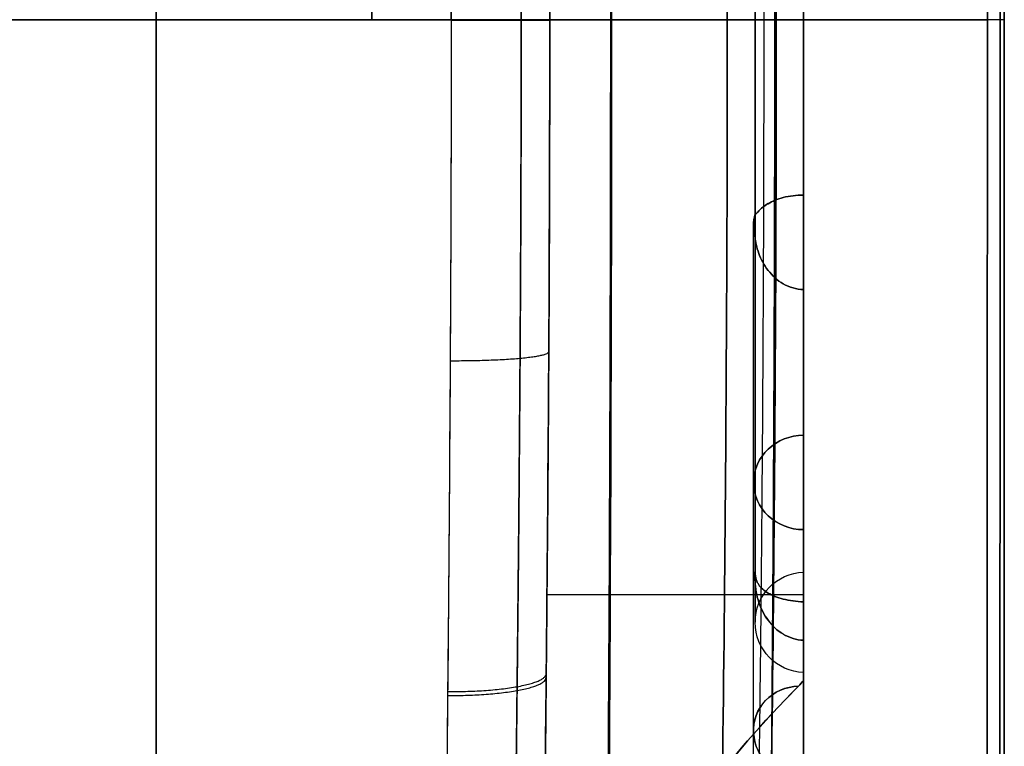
# Model space of a CAD drawing. Header units: millimetres. Extents: x -105 to 152, y -114 to 65.
# Tile 291 of 301: x 142 to 152, y -7 to 0. Entities that reach past the tile are written whole.
import ezdxf

# ---------------------------------------------------------------- set-up
doc = ezdxf.new("R2010")
doc.units = ezdxf.units.MM
doc.layers.add('Layer 01', color=7, linetype='Continuous', true_color=0x000000)

# ---------------------------------------------------------------- blocks, each defined once
blk = doc.blocks.new('Block 02')
at = {"layer": 'Layer 01'}
for p, q in [((143.6228, -35.6503), (143.6228, 35.6503)), ((152.076, 17.5), (152.076, -17.5)), ((150.076, 5.5003), (150.076, -5.5003)), ((150.076, 4.1836, 12.9561), (150.076, -4.1836, 12.9561)), ((150.076, 4.1836, -12.9561), (150.076, -4.1836, -12.9561)), ((149.3155, 0, -39.5507), (114.576, 0, -40.1571)), ((114.576, 0, 40.1571), (149.3155, 0, 39.5507)), ((150.076, 0, -5.5003), (150.076, 0, 5.5003)), ((150.076, 0, 6.4997), (150.076, 0, 19.6516)), ((150.076, 0, -19.6516), (150.076, 0, -6.4997)), ((152.076, 0, -19.4804), (152.076, 0, 19.4804)), ((149.5928, -2.0521, 5.6382), (149.576, -2.0521, 5.6382)), ((149.5928, -2.0521, -5.6382), (149.576, -2.0521, -5.6382)), ((149.576, -7.0775, 19.4452), (149.576, -2.0521, 5.6382)), ((149.576, -7.0775, -19.4452), (149.576, -2.0521, -5.6382)), ((143.6228, -2.1978, 35.5824), (143.6228, -2.1978, -35.5824)), ((150.076, -4.6168, 11.2226), (150.076, -17.5, 11.2226)), ((150.076, -4.6168, -11.2226), (150.076, -17.5, -11.2226)), ((149.5928, -5.5433, -2.2961), (149.576, -5.5433, -2.2961)), ((149.5928, -5.5433, 2.2961), (149.576, -5.5433, 2.2961)), ((149.576, -17.5, -7.2487), (149.576, -5.5433, -2.2961)), ((149.576, -17.5, 7.2487), (149.576, -5.5433, 2.2961)), ((150.076, -17.3087, -7.7107), (150.076, -5.7958, -2.9419)), ((150.076, -6.4997), (150.076, -17.5))]:
    blk.add_line(p, q, dxfattribs=at)
at = {"layer": 'Layer 01', "extrusion": (-1, 2.33222e-16, 5.64488e-16)}
for centre, radius, start, end in [((0, 0, -145.7725), 35.6127, 90, 270), ((0, 0, -149.5928), 6, 90, 109.97479), ((0, 0, -149.5928), 6, 250.02521, 270), ((0, 0, -149.5928), 6, 270, 289.97479), ((0, 0, -149.5928), 6, 70.02521, 90), ((0, 0, -149.5928), 6, 290.02521, 337.47479), ((0, 0, -149.5928), 6, 22.52521, 69.97479), ((0, 0, -149.5928), 6, 337.52521, 22.47479)]:
    blk.add_arc(centre, radius, start, end, dxfattribs=at)
at = {"layer": 'Layer 01', "extrusion": (1, 2.16783e-31, -3.98619e-16)}
blk.add_arc((0, 0, 143.6228), 35.6503, 270, 90, dxfattribs=at)
at = {"layer": 'Layer 01', "extrusion": (1, -2.33222e-16, -1.8771e-31)}
blk.add_arc((0, 0, 150.076), 5.5003, 270, 90, dxfattribs=at)
at = {"layer": 'Layer 01', "extrusion": (-1, -6.76866e-17, -4.94507e-16)}
for start, end in [(90, 105.58808), (270, 285.58808)]:
    blk.add_arc((0, 0, -150.076), 6.4997, start, end, dxfattribs=at)
at = {"layer": 'Layer 01', "extrusion": (-1, 2.33222e-16, -1.70388e-15)}
for start, end in [(254.41192, 270), (74.41192, 90)]:
    blk.add_arc((0, 0, -150.076), 6.4997, start, end, dxfattribs=at)
at = {"layer": 'Layer 01', "extrusion": (1, 8.65204e-31, 1.3357e-15)}
blk.add_arc((0, 0, 143.6228), 35.6503, 203.77396, 270, dxfattribs=at)
at = {"layer": 'Layer 01', "extrusion": (1, 5.45133e-16, 2.12244e-16)}
blk.add_arc((0, 0, 143.6228), 35.6503, 90, 201.27313, dxfattribs=at)
at = {"layer": 'Layer 01', "extrusion": (5.21899e-15, 1, 8.83566e-16)}
blk.add_arc((-191.5028, 34.3502), 43.9571, 340.46485, 0.31722, dxfattribs=at)
at = {"layer": 'Layer 01', "extrusion": (-3.67657e-15, -1, -4.17528e-16)}
blk.add_arc((191.5028, 34.3502), 41.9571, 173.64348, 199.31456, dxfattribs=at)
at = {"layer": 'Layer 01', "extrusion": (-1.35135e-15, -1, -3.32956e-14)}
blk.add_arc((150.0928, 6), 0.5, 91.92337, 268.07663, dxfattribs=at)
at = {"layer": 'Layer 01', "extrusion": (2.29496e-16, 1, 7.85874e-16)}
blk.add_arc((-150.0928, -6), 0.5, 271.92337, 88.07663, dxfattribs=at)
at = {"layer": 'Layer 01', "extrusion": (1, -2.33222e-16, -1.72557e-31)}
blk.add_arc((0, 0, 150.076), 5.5003, 90, 270, dxfattribs=at)
at = {"layer": 'Layer 01', "extrusion": (3.44766e-12, 0.34202, -0.939693)}
blk.add_arc((-150.076, 0, -6), 0.5, 345.11278, 14.88722, dxfattribs=at)
at = {"layer": 'Layer 01', "extrusion": (5.19314e-14, 0.34202, 0.939693)}
blk.add_arc((-150.076, 0, -6), 0.5, 345.11278, 14.88722, dxfattribs=at)
at = {"layer": 'Layer 01', "extrusion": (-1, 5.06295e-16, 5.28883e-16)}
blk.add_arc((0, 0, -150.076), 6.4997, 294.41192, 333.08808, dxfattribs=at)
at = {"layer": 'Layer 01', "extrusion": (-1, 5.67229e-16, -5.92535e-16)}
blk.add_arc((0, 0, -150.076), 6.4997, 26.91192, 65.58808, dxfattribs=at)
at = {"layer": 'Layer 01', "extrusion": (0, 0.34202, -0.939693)}
blk.add_arc((-150.076, 0, -13.4713), 0.5, 270, 90, dxfattribs=at)
at = {"layer": 'Layer 01', "extrusion": (0, 0.34202, 0.939693)}
blk.add_arc((-150.076, 0, -13.4713), 0.5, 270, 90, dxfattribs=at)
at = {"layer": 'Layer 01', "extrusion": (1.21944e-14, 0.92388, 0.382683)}
blk.add_arc((-150.076, 0, -6), 0.5, 345.11278, 14.88722, dxfattribs=at)
at = {"layer": 'Layer 01', "extrusion": (5.84492e-14, 0.92388, -0.382683)}
blk.add_arc((-150.076, 0, -6), 0.5, 345.11278, 14.88722, dxfattribs=at)
at = {"layer": 'Layer 01', "extrusion": (-5.64488e-16, 6.74915e-16, -1)}
blk.add_arc((-150.0928, -6), 0.5, 271.92337, 88.07663, dxfattribs=at)
at = {"layer": 'Layer 01', "extrusion": (-1, 1.27807e-15, 1.18127e-29)}
blk.add_arc((0, 0, -150.076), 6.4997, 341.91192, 18.08808, dxfattribs=at)
at = {"layer": 'Layer 01'}
for points, knots in [([(151.889, 17.5942, 19.7269), (151.8952, 14.6665, 19.9756), (151.8997, 11.7328, 20.1622), (151.9057, 5.8666, 20.4107), (151.9072, 2.9334, 20.4727), (151.9072, 0, 20.4727)], [-17.616581, -17.616581, -17.616581, -17.616581, -8.808291, -8.808291, 0, 0, 0, 0]), ([(151.889, -17.5942, -19.7269), (151.8952, -14.6666, -19.9756), (151.8997, -11.733, -20.1622), (151.9057, -5.867, -20.4106), (151.9087, -0.0007, -20.5347), (151.9057, 5.866, -20.4107), (151.8997, 11.7331, -20.1622), (151.8952, 14.6666, -19.9756), (151.889, 17.5942, -19.7269)], [-35.234475, -35.234475, -35.234475, -35.234475, -26.425856, -26.425856, -17.617237, -8.808619, -8.808619, 0, 0, 0, 0]), ([(146.5639, 0, 35.5989), (146.5639, 1.1294, 35.5989), (146.5603, 2.2689, 35.5445), (146.5476, 4.5145, 35.3298), (146.5384, 5.626, 35.1699), (146.5075, 8.9272, 34.5352), (146.4812, 11.0842, 33.9071), (146.4752, 13.1954, 33.0647)], [0, 0, 0, 0, 3.382657, 3.382657, 6.765314, 6.765314, 13.530628, 13.530628, 13.530628, 13.530628]), ([(146.4752, 13.1954, -33.0647), (146.4782, 12.1404, -33.4857), (146.4866, 11.0654, -33.8559), (146.5066, 8.8887, -34.491), (146.5181, 7.7935, -34.7543), (146.549, 4.4877, -35.3864), (146.5639, 2.2574, -35.5989), (146.5639, 0, -35.5989)], [0, 0, 0, 0, 3.382634, 3.382634, 6.765268, 6.765268, 13.530536, 13.530536, 13.530536, 13.530536]), ([(149.6792, 12.0104, -38.9978), (149.7631, 8.0074, -38.9962), (149.8037, 4.0037, -38.9954), (149.8037, -4.0035, -38.9954), (149.7631, -8.0074, -38.9962), (149.6792, -12.0104, -38.9978)], [0, 0, 0, 0, 12.011526, 12.011526, 24.023052, 24.023052, 24.023052, 24.023052]), ([(147.5464, 0, 34.5935), (147.5464, 0.9682, 34.5935), (147.5437, 1.9447, 34.5535), (147.5337, 3.8747, 34.395), (147.5264, 4.8316, 34.2767), (147.5006, 7.6781, 33.8072), (147.4777, 9.5439, 33.342), (147.4644, 11.3772, 32.7204)], [0, 0, 0, 0, 2.897555, 2.897555, 5.795109, 5.795109, 11.590218, 11.590218, 11.590218, 11.590218]), ([(147.4644, 11.3772, -32.7204), (147.4711, 10.4556, -33.0328), (147.4804, 9.5193, -33.3074), (147.4996, 7.6413, -33.7755), (147.5095, 6.6973, -33.9698), (147.5352, 3.8511, -34.4367), (147.5464, 1.9345, -34.5936), (147.5464, -0.9697, -34.5935), (147.5437, -1.946, -34.5534), (147.5337, -3.8758, -34.3948), (147.5263, -4.8325, -34.2766), (147.5006, -7.6786, -33.8071), (147.4777, -9.5442, -33.3419), (147.4644, -11.3772, -32.7204)], [0, 0, 0, 0, 2.897549, 2.897549, 5.795099, 5.795099, 11.590197, 11.590197, 14.487746, 14.487746, 17.385296, 17.385296, 23.180394, 23.180394, 23.180394, 23.180394]), ([(150.076, -6.5803, -19.5412), (150.076, -4.3927, -19.6146), (150.076, -2.1992, -19.6516), (150.076, 2.1992, -19.6516), (150.076, 4.3927, -19.6146), (150.076, 6.5803, -19.5412)], [-13.163734, -13.163734, -13.163734, -13.163734, -6.581867, -6.581867, 0, 0, 0, 0]), ([(146.5639, 0, 35.5989), (146.5639, -2.2574, 35.5989), (146.549, -4.4877, 35.3864), (146.5181, -7.7935, 34.7543), (146.5066, -8.8887, 34.491), (146.4866, -11.0654, 33.8559), (146.4782, -12.1404, 33.4857), (146.4752, -13.1954, 33.0647)], [-13.530536, -13.530536, -13.530536, -13.530536, -6.765268, -6.765268, -3.382634, -3.382634, 0, 0, 0, 0]), ([(151.9072, 0, 20.4727), (151.9072, -2.9332, 20.4727), (151.9057, -5.8664, 20.4107), (151.8997, -11.7333, 20.1622), (151.8952, -14.6667, 19.9756), (151.889, -17.5942, 19.7269)], [-17.616581, -17.616581, -17.616581, -17.616581, -8.808291, -8.808291, 0, 0, 0, 0]), ([(146.5639, 0, -35.5989), (146.5639, -1.1294, -35.5989), (146.5603, -2.2689, -35.5445), (146.5476, -4.5145, -35.3298), (146.5384, -5.626, -35.1699), (146.5075, -8.9272, -34.5352), (146.4812, -11.0842, -33.9071), (146.4752, -13.1954, -33.0647)], [0, 0, 0, 0, 3.382657, 3.382657, 6.765314, 6.765314, 13.530628, 13.530628, 13.530628, 13.530628]), ([(147.4644, -11.3772, 32.7204), (147.4711, -10.4558, 33.0328), (147.4804, -9.5196, 33.3073), (147.4996, -7.6418, 33.7753), (147.5095, -6.698, 33.9697), (147.5352, -3.8522, 34.4365), (147.5464, -1.9358, 34.5935), (147.5464, 0, 34.5935)], [-11.590176, -11.590176, -11.590176, -11.590176, -8.692632, -8.692632, -5.795088, -5.795088, 0, 0, 0, 0]), ([(150.0759, 0, -19.6515), (149.2212, 0, -22.0607), (148.5771, 0, -24.5445), (148.1534, 0, -27.0654), (147.7357, 0, -29.5512), (147.5324, 0, -32.0729), (147.5463, 0, -34.5935)], [0.09252, 0.09252, 0.09252, 0.09252, 7.791211, 7.791211, 7.791211, 15.382563, 15.382563, 15.382563, 15.382563]), ([(150.076, -1.7466, -6.2606), (150.0041, -1.7458, -6.2584), (149.934, -1.755, -6.2367), (149.8135, -1.7862, -6.1666), (149.7627, -1.808, -6.1189), (149.6822, -1.8548, -6.012), (149.6512, -1.8809, -5.9515), (149.6186, -1.9151, -5.8558), (149.6098, -1.926, -5.8226), (149.597, -1.9402, -5.7533), (149.5929, -1.9435, -5.7164), (149.5928, -1.9314, -5.6821)], [0, 0, 0, 0, 0.2161691, 0.2161691, 0.4323383, 0.4323383, 0.6485074, 0.6485074, 0.7565919, 0.7565919, 0.8646765, 0.8646765, 0.8646765, 0.8646765]), ([(149.5928, -1.9314, 5.6821), (149.5929, -1.9435, 5.7163), (149.597, -1.9402, 5.7532), (149.6097, -1.9261, 5.8221), (149.6184, -1.9152, 5.8554), (149.6513, -1.8808, 5.9519), (149.6817, -1.8552, 6.0112), (149.7627, -1.808, 6.119), (149.8131, -1.7863, 6.1665), (149.9346, -1.7548, 6.237), (150.0048, -1.7458, 6.2584), (150.076, -1.7466, 6.2606)], [0, 0, 0, 0, 0.1080865, 0.1080865, 0.216173, 0.216173, 0.4323459, 0.4323459, 0.6485189, 0.6485189, 0.8646919, 0.8646919, 0.8646919, 0.8646919]), ([(149.5928, -2.1728, -5.5942), (149.5929, -2.1856, -5.6282), (149.597, -2.2118, -5.6543), (149.6097, -2.2669, -5.6981), (149.6184, -2.2967, -5.7166), (149.6513, -2.3851, -5.7684), (149.6817, -2.4428, -5.7973), (149.7627, -2.5482, -5.8496), (149.8131, -2.5953, -5.872), (149.9346, -2.6648, -5.9058), (150.0048, -2.6855, -5.9164), (150.076, -2.6863, -5.9186)], [0, 0, 0, 0, 0.1080862, 0.1080862, 0.2161724, 0.2161724, 0.4323448, 0.4323448, 0.6485172, 0.6485172, 0.8646896, 0.8646896, 0.8646896, 0.8646896]), ([(150.076, -2.6863, 5.9186), (150.0037, -2.6855, 5.9163), (149.934, -2.6644, 5.9056), (149.8136, -2.5956, 5.8721), (149.7626, -2.548, 5.8495), (149.6821, -2.4434, 5.7977), (149.6511, -2.3846, 5.7681), (149.6185, -2.2969, 5.7167), (149.6098, -2.2674, 5.6984), (149.597, -2.2118, 5.6544), (149.5929, -2.1855, 5.628), (149.5928, -2.1728, 5.5942)], [0, 0, 0, 0, 0.2161655, 0.2161655, 0.4323311, 0.4323311, 0.6484966, 0.6484966, 0.7565794, 0.7565794, 0.8646622, 0.8646622, 0.8646622, 0.8646622]), ([(150.076, -5.7958, -2.9419), (150.0037, -5.7936, -2.941), (149.9341, -5.7838, -2.9195), (149.8136, -5.7533, -2.8492), (149.7628, -5.7329, -2.8011), (149.6817, -5.6853, -2.6934), (149.6512, -5.6586, -2.634), (149.6185, -5.6111, -2.5441), (149.6097, -5.5939, -2.5135), (149.597, -5.5525, -2.4564), (149.5929, -5.527, -2.4288), (149.5928, -5.4941, -2.4148)], [0, 0, 0, 0, 0.2161611, 0.2161611, 0.4323222, 0.4323222, 0.6484833, 0.6484833, 0.7565638, 0.7565638, 0.8646444, 0.8646444, 0.8646444, 0.8646444]), ([(149.5928, -5.4941, 2.4148), (149.5929, -5.527, 2.4288), (149.597, -5.5524, 2.4563), (149.6098, -5.5941, 2.5137), (149.6184, -5.611, 2.5438), (149.651, -5.6584, 2.6336), (149.6819, -5.6854, 2.6936), (149.7623, -5.7326, 2.8004), (149.8131, -5.7532, 2.8489), (149.9337, -5.7837, 2.9194), (150.0038, -5.7936, 2.941), (150.076, -5.7958, 2.9419)], [0, 0, 0, 0, 0.1080801, 0.1080801, 0.2161602, 0.2161602, 0.4323205, 0.4323205, 0.6484807, 0.6484807, 0.8646409, 0.8646409, 0.8646409, 0.8646409]), ([(149.5928, -5.5924, -2.1774), (149.5929, -5.6258, -2.1908), (149.597, -5.6634, -2.1893), (149.6098, -5.7329, -2.1781), (149.6186, -5.7667, -2.1687), (149.6512, -5.8639, -2.1387), (149.6821, -5.9253, -2.1153), (149.763, -6.0345, -2.0731), (149.814, -6.0832, -2.0534), (149.9343, -6.1542, -2.0253), (150.0037, -6.1763, -2.0171), (150.076, -6.1785, -2.018)], [0, 0, 0, 0, 0.1080816, 0.1080816, 0.2161632, 0.2161632, 0.4323264, 0.4323264, 0.6484896, 0.6484896, 0.8646528, 0.8646528, 0.8646528, 0.8646528]), ([(150.076, -6.1785, 2.018), (150.0037, -6.1763, 2.0171), (149.9341, -6.1542, 2.0254), (149.8136, -6.0829, 2.0535), (149.7628, -6.0344, 2.0731), (149.6817, -5.9247, 2.1156), (149.6512, -5.8637, 2.1387), (149.6185, -5.7666, 2.1687), (149.6097, -5.7328, 2.1782), (149.597, -5.6631, 2.1893), (149.5929, -5.6254, 2.1907), (149.5928, -5.5924, 2.1774)], [0, 0, 0, 0, 0.2161577, 0.2161577, 0.4323154, 0.4323154, 0.648473, 0.648473, 0.7565519, 0.7565519, 0.8646307, 0.8646307, 0.8646307, 0.8646307]), ([(150.076, -5.7253, 19.568), (149.2226, -5.7253, 21.9597), (148.5768, -5.7253, 24.4255), (148.1484, -5.7253, 26.9285), (147.7414, -5.7253, 29.306), (147.5304, -5.7253, 31.7171), (147.5183, -5.7253, 34.1292)], [0.093701, 0.093701, 0.093701, 0.093701, 7.736383, 7.736383, 7.736383, 14.996057, 14.996057, 14.996057, 14.996057]), ([(147.5013, -11.1194, 32.0122), (147.6275, -10.3567, 29.9167), (147.9016, -9.5977, 27.8309), (148.7441, -8.0982, 23.7087), (149.3121, -7.3587, 21.6746), (150.0243, -6.6355, 19.6849)], [0, 0, 0, 0, 6.703993, 6.703993, 13.407987, 13.407987, 13.407987, 13.407987]), ([(150.076, -7.5756, -19.3518), (149.951, -7.5685, -19.3324), (149.8257, -7.5156, -19.3296), (149.6401, -7.3406, -19.3607), (149.5833, -7.2215, -19.3941), (149.5701, -6.982, -19.4789), (149.6149, -6.8628, -19.5301), (149.7794, -6.6926, -19.621), (149.8995, -6.6406, -19.661), (150.0243, -6.6355, -19.6849)], [0, 0, 0, 0, 0.391266, 0.391266, 0.782533, 0.782533, 1.173799, 1.173799, 1.565065, 1.565065, 1.565065, 1.565065]), ([(150.0243, -6.6355, 19.6849), (149.8984, -6.6407, 19.6608), (149.7794, -6.6925, 19.621), (149.6145, -6.8634, 19.5299), (149.5701, -6.9828, 19.4786), (149.5834, -7.2216, 19.394), (149.6408, -7.3413, 19.3605), (149.8252, -7.515, 19.3297), (149.9509, -7.5685, 19.3324), (150.076, -7.5756, 19.3518)], [0, 0, 0, 0, 0.391257, 0.391257, 0.782514, 0.782514, 1.173771, 1.173771, 1.565028, 1.565028, 1.565028, 1.565028])]:
    blk.add_open_spline(points, degree=3, knots=knots, dxfattribs=at)
for points, weights, knots in [([(152.0289, -17.5478, 19.2159), (152.0321, -11.7001, 19.7287), (152.0335, -5.8485, 19.9837), (152.0335, 5.8485, 19.9837), (152.0321, 11.7001, 19.7287), (152.0289, 17.5478, 19.2159)], [0.992145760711, 0.992668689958, 0.9929144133, 0.9929144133, 0.992668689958, 0.992145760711], [0, 0, 0, 0, 17.620546, 17.620546, 35.241093, 35.241093, 35.241093, 35.241093]), ([(152.0289, 17.5478, -19.2159), (152.0321, 11.7001, -19.7287), (152.0335, 5.8485, -19.9837), (152.0335, -5.8485, -19.9837), (152.0321, -11.7001, -19.7287), (152.0289, -17.5478, -19.2159)], [0.992145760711, 0.992668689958, 0.9929144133, 0.9929144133, 0.992668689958, 0.992145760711], [0, 0, 0, 0, 17.620546, 17.620546, 35.241093, 35.241093, 35.241093, 35.241093]), ([(147.152, 13.0933, 32.8039), (147.1646, 10.9937, 33.6349), (147.1962, 8.8578, 34.2509), (147.2325, 5.5861, 34.8751), (147.2431, 4.4838, 35.0325), (147.2577, 2.2553, 35.2441), (147.2617, 1.1249, 35.2978), (147.2617, -2.238, 35.2981), (147.2451, -4.4484, 35.0897), (147.2087, -7.7333, 34.4667), (147.1949, -8.8198, 34.2077), (147.1697, -10.9794, 33.5827), (147.1583, -12.0467, 33.2181), (147.152, -13.0933, 32.8039)], [0.865947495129, 0.862809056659, 0.86021336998, 0.857528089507, 0.856833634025, 0.855895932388, 0.855654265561, 0.855652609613, 0.856607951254, 0.859283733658, 0.860380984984, 0.862932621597, 0.864381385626, 0.865947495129], [0, 0, 0, 0, 6.76529, 6.76529, 10.147936, 10.147936, 13.530581, 13.530581, 20.295871, 20.295871, 23.678516, 23.678516, 27.061162, 27.061162, 27.061162, 27.061162]), ([(147.152, -13.0933, -32.8039), (147.1646, -10.9937, -33.6349), (147.1962, -8.8578, -34.2509), (147.2325, -5.5861, -34.8751), (147.2431, -4.4838, -35.0325), (147.2577, -2.2553, -35.2441), (147.2617, -1.1249, -35.2978), (147.2617, 2.238, -35.2981), (147.2451, 4.4484, -35.0897), (147.2087, 7.7333, -34.4667), (147.1949, 8.8198, -34.2077), (147.1697, 10.9794, -33.5827), (147.1583, 12.0467, -33.2181), (147.152, 13.0933, -32.8039)], [0.865947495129, 0.862809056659, 0.860213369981, 0.857528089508, 0.856833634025, 0.855895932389, 0.855654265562, 0.855652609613, 0.856607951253, 0.859283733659, 0.860380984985, 0.862932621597, 0.864381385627, 0.865947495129], [0, 0, 0, 0, 6.76529, 6.76529, 10.147936, 10.147936, 13.530581, 13.530581, 20.295871, 20.295871, 23.678516, 23.678516, 27.061162, 27.061162, 27.061162, 27.061162]), ([(149.5577, -12.0078, -39.3832), (149.6417, -8.0049, -39.3817), (149.6822, -4.0025, -39.3809), (149.6822, 4.0025, -39.3809), (149.6417, 8.0049, -39.3817), (149.5577, 12.0078, -39.3832)], [0.836700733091, 0.836664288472, 0.836646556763, 0.836646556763, 0.836664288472, 0.836700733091], [0, 0, 0, 0, 12.012601, 12.012601, 24.025201, 24.025201, 24.025201, 24.025201]), ([(149.5577, -12.0078, 39.3832), (149.6417, -8.0049, 39.3817), (149.6822, -4.0025, 39.3809), (149.6822, 4.0025, 39.3809), (149.6417, 8.0049, 39.3817), (149.5577, 12.0078, 39.3832)], [0.836700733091, 0.836664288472, 0.836646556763, 0.836646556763, 0.836664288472, 0.836700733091], [0, 0, 0, 0, 12.012601, 12.012601, 24.025201, 24.025201, 24.025201, 24.025201])]:
    blk.add_rational_spline(points, weights, degree=3, knots=knots, dxfattribs=at)
for points, degree in [([(152.076, 17.5, -18.6884), (152.076, 11.6667, -19.2175), (152.076, 0, -19.7434), (152.076, -11.6667, -19.2175), (152.076, -17.5, -18.6884)], 3), ([(152.076, -17.5, 18.6884), (152.076, -11.6667, 19.2175), (152.076, 0, 19.7434), (152.076, 11.6667, 19.2175), (152.076, 17.5, 18.6884)], 3), ([(149.1911, 12, -39.5529), (149.275, 8, -39.5514), (149.356, 0, -39.55), (149.275, -8, -39.5514), (149.1911, -12, -39.5529)], 3), ([(149.1911, -12, 39.5529), (149.275, -8, 39.5514), (149.356, 0, 39.55), (149.275, 8, 39.5514), (149.1911, 12, 39.5529)], 3), ([(149.8037, 0, 38.9954), (149.8037, 4.0035, 38.9954), (149.7631, 8.0074, 38.9962), (149.6792, 12.0104, 38.9978)], 3), ([(148.1166, -9.2396, -26.8462), (148.1657, -3.0849, -27.1385), (148.1657, 3.0847, -27.1385), (148.1166, 9.2395, -26.8462)], 3), ([(148.1259, 9.2207, 26.7942), (148.1502, 6.1496, 26.9398), (148.1624, 3.0748, 27.0127), (148.1624, 0, 27.0127)], 3), ([(150.076, 6.5803, 19.5412), (150.076, 4.3927, 19.6146), (150.076, 2.1992, 19.6516), (150.076, 0, 19.6516)], 3), ([(143.6228, 0, 35.6503), (145.0933, 0, 35.6246), (146.5639, 0, 35.5989)], 2), ([(146.5639, 0, -35.5989), (145.0933, 0, -35.6246), (143.6228, 0, -35.6503)], 2), ([(148.1624, 0, 27.0127), (148.1624, -3.0748, 27.0127), (148.1502, -6.1495, 26.9398), (148.1259, -9.2206, 26.7942)], 3), ([(149.6792, -12.0104, 38.9978), (149.7631, -8.0073, 38.9962), (149.8037, -4.0036, 38.9954), (149.8037, 0, 38.9954)], 3), ([(150.076, 0, 19.6516), (150.076, -2.1992, 19.6516), (150.076, -4.3927, 19.6146), (150.076, -6.5803, 19.5412)], 3), ([(150.076, -6.5803, 19.5412), (150.076, -4.1635, 12.9009), (150.076, -1.7466, 6.2606)], 2), ([(150.076, -1.7466, -6.2606), (150.076, -4.1635, -12.9009), (150.076, -6.5803, -19.5412)], 2), ([(149.5928, -2.1728, 5.5942), (149.5928, -2.0924, 5.6235), (149.5928, -2.0119, 5.6528), (149.5928, -1.9314, 5.6821)], 3), ([(149.5928, -1.9314, -5.6821), (149.5928, -2.0119, -5.6528), (149.5928, -2.0924, -5.6235), (149.5928, -2.1728, -5.5942)], 3), ([(150.076, -2.6863, 5.9186), (150.076, -5.1309, 12.6352), (150.076, -7.5756, 19.3518)], 2), ([(150.076, -7.5756, -19.3518), (150.076, -5.1309, -12.6352), (150.076, -2.6863, -5.9186)], 2), ([(149.5928, -5.4941, -2.4148), (149.5928, -5.5269, -2.3357), (149.5928, -5.5597, -2.2565), (149.5928, -5.5924, -2.1774)], 3), ([(149.5928, -5.5924, 2.1774), (149.5928, -5.5597, 2.2565), (149.5928, -5.5269, 2.3357), (149.5928, -5.4941, 2.4148)], 3), ([(150.076, -5.7958, -2.9419), (150.076, -11.5522, -5.3263), (150.076, -17.3087, -7.7107)], 2), ([(150.076, -17.3087, 7.7107), (150.076, -11.5522, 5.3263), (150.076, -5.7958, 2.9419)], 2), ([(150.076, -17.5, -6.7075), (150.076, -11.8393, -4.3628), (150.076, -6.1785, -2.018)], 2), ([(150.076, -6.1785, 2.018), (150.076, -11.8393, 4.3628), (150.076, -17.5, 6.7075)], 2), ([(150.0243, -6.6355, -19.6849), (148.5999, -8.082, -23.6642), (147.7535, -9.5945, -27.8226), (147.5013, -11.1194, -32.0122)], 3), ([(150.0243, -6.6355, 19.6849), (150.0414, -6.6163, 19.6373), (150.0586, -6.5979, 19.5894), (150.076, -6.5803, 19.5412)], 3), ([(150.076, -6.5803, -19.5412), (150.0586, -6.5979, -19.5894), (150.0414, -6.6163, -19.6373), (150.0243, -6.6355, -19.6849)], 3)]:
    blk.add_open_spline(points, degree=degree, dxfattribs=at)
for points, weights, degree in [([(149.662, 14.6009, 29.3263), (149.7465, 9.741, 29.6694), (149.7887, 4.8719, 29.841), (149.7887, 0, 29.841)], [0.986113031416, 0.985837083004, 0.985994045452, 0.986583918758], 3), ([(149.6623, -14.6008, -29.3242), (149.8313, -4.8755, -30.0108), (149.8313, 4.8755, -30.0108), (149.6623, 14.6008, -29.3242)], [0.985436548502, 0.983707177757, 0.983707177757, 0.985436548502], 3), ([(149.3155, 0, -39.5507), (149.8645, 0, -39.5411), (149.8037, 0, -38.9954)], [1, 0.673293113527, 1], 2), ([(149.8037, 0, 38.9954), (149.8645, 0, 39.5411), (149.3155, 0, 39.5507)], [1, 0.673293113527, 1], 2), ([(151.9072, 0, -20.4727), (149.8175, 0, -26.435), (149.1039, 0, -32.7138), (149.8037, 0, -38.9954)], [0.997198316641, 0.980196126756, 0.979796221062, 0.995998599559], 3), ([(152.076, 0, -19.4804), (152.076, 0, -19.9909), (151.9072, 0, -20.4727)], [1, 0.985828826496, 1.00000000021], 2), ([(146.5639, -0.004, -35.5989), (147.5519, -0.004, -35.5817), (147.5464, -0.0038, -34.5935)], [0.999999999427, 0.711307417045, 0.999999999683], 2), ([(149.7887, 0, 29.841), (149.7887, -4.8719, 29.841), (149.7465, -9.741, 29.6694), (149.662, -14.6009, 29.3263)], [0.986583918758, 0.985994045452, 0.985837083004, 0.986113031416], 3), ([(152.076, 0, 19.4804), (152.076, 0, 19.9909), (151.9072, 0, 20.4727)], [1, 0.9858288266, 1], 2), ([(146.554, -3.3947, -35.4369), (147.538, -3.3987, -35.4192), (147.5365, -3.305, -34.4396)], [0.999999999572, 0.712730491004, 0.999998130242], 2), ([(146.5281, -6.7283, -34.9579), (147.5005, -6.7342, -34.9395), (147.5105, -6.5506, -33.9845)], [0.999999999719, 0.716855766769, 0.999981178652], 2), ([(146.5285, -6.6896, 34.9654), (147.5011, -6.6955, 34.9469), (147.5109, -6.5129, 33.9915)], [0.999999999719, 0.71678509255, 0.999997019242], 2)]:
    blk.add_rational_spline(points, weights, degree=degree, dxfattribs=at)

msp = doc.modelspace()

# ---------------------------------------------------------------- block references
at = {"layer": 'Layer 01'}
msp.add_blockref('Block 02', (0, 0), dxfattribs=at)

doc.saveas('drawing.dxf')
